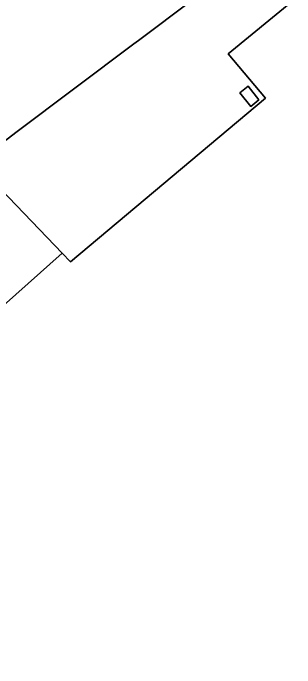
# Model space of a CAD drawing. Extents: x 156141 to 158132, y 385651 to 388333.
# Drawn here: x 157103 to 157159.6, y 387140.3 to 387271.6 of the extents above; entities that cross this region are included whole.
import ezdxf

# ---------------------------------------------------------------- set-up
doc = ezdxf.new("R2010")
doc.units = 0
for name, color, linetype in [('IMGEO_Erf', 7, 'Continuous'), ('IMGEO_Hek', 7, 'Continuous'), ('IMGEO_Pand', 7, 'Continuous')]:
    doc.layers.add(name, color=color, linetype=linetype)

msp = doc.modelspace()

# ---------------------------------------------------------------- linework, layer by layer
at = {"layer": 'IMGEO_Erf'}
for points in [[(157102.2, 387360.43), (157098.81, 387358.08), (157089.23, 387351.22), (157088.07, 387350.39), (157077.06, 387342.51), (157051.09, 387323.03), (157046.61, 387319.67), (157039.23, 387314.13), (157031.44, 387308.36), (157112.91, 387223.48), (157114.58, 387221.74), (157153.67, 387254.54), (157146.2, 387263.46), (157163.98, 387278.11)], [(157148.56, 387255.64), (157150.2, 387256.96), (157152.39, 387254.24), (157150.75, 387252.92)]]:
    msp.add_lwpolyline(points, close=True, dxfattribs=at)
for points in [[(156997.33, 387280.22), (156972.87, 387258.73), (156991.61, 387236.5), (157008.89, 387219.22), (157018.97, 387209.11), (157019.16, 387208.92), (157017.59, 387207.43), (157020.31, 387201.75), (157031.11, 387190.53), (157034.45, 387193.71), (157034.64, 387193.66), (157037.05, 387195.92), (157039.11, 387193.73), (157036.71, 387191.47), (157050.6, 387176.49), (157048.29, 387174.31), (157048.53, 387174.05), (157052.57, 387169.63), (157055.48, 387172.3), (157057.62, 387174.27), (157112.91, 387223.48), (157031.44, 387308.36)], [(157150.05, 387282.59), (157128.17, 387266.15), (157127.25, 387265.46), (157103.59, 387247.68), (157099.41, 387244.54), (157068.8, 387275.7)], [(157163.98, 387278.11), (157146.2, 387263.46), (157153.67, 387254.54), (157114.58, 387221.74), (157112.91, 387223.48), (157057.62, 387174.27), (157062.43, 387168.42), (157073.96, 387154.39), (157085.7, 387140.1), (157099.29, 387123.42), (157113.29, 387106.23), (157117.05, 387101.62), (157133.36, 387082.05), (157137.84, 387076.72), (157147.62, 387065.08), (157205.96, 386994.56)]]:
    msp.add_lwpolyline(points, dxfattribs=at)
at = {"layer": 'IMGEO_Hek'}
for points in [[(157114.58, 387221.74), (157153.67, 387254.54), (157146.2, 387263.46), (157163.98, 387278.11), (157167.31, 387280.85), (157192.4, 387301.4), (157205.97, 387285.3), (157237.33, 387310.44)], [(157031.44, 387308.36), (157112.91, 387223.48)], [(157057.62, 387174.27), (157112.91, 387223.48)], [(157112.91, 387223.48), (157114.58, 387221.74)]]:
    msp.add_lwpolyline(points, dxfattribs=at)
at = {"layer": 'IMGEO_Pand'}
msp.add_lwpolyline([(157068.8, 387275.7), (157099.41, 387244.54), (157103.59, 387247.68), (157127.25, 387265.46), (157128.17, 387266.15), (157150.05, 387282.59)], dxfattribs=at)
msp.add_lwpolyline([(157148.56, 387255.64), (157150.75, 387252.92), (157152.39, 387254.24), (157150.2, 387256.96)], close=True, dxfattribs=at)

doc.saveas('drawing.dxf')
